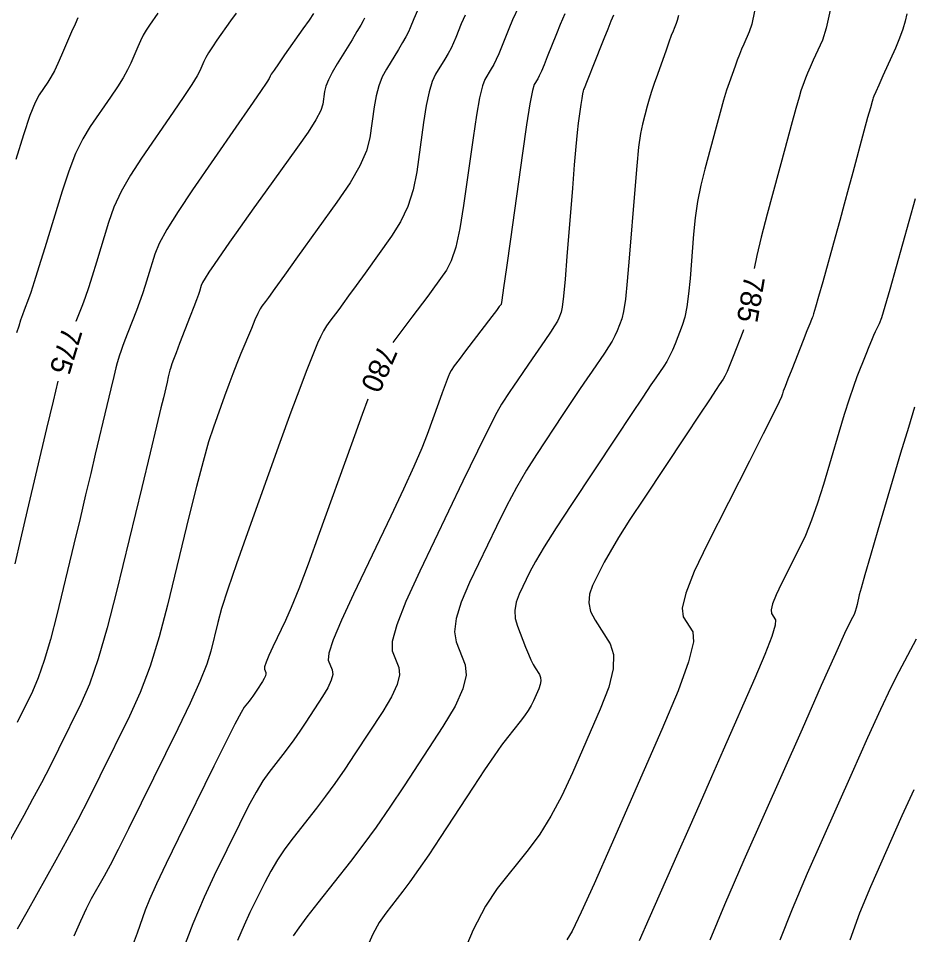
# Model space of a CAD drawing. Extents: x 2082232 to 2083549, y 592624 to 593832.
# Drawn here: x 2083086.15 to 2083116.24, y 593719.85 to 593750.68 of the extents above; entities that cross this region are included whole.
import ezdxf

# ---------------------------------------------------------------- set-up
doc = ezdxf.new("R2010")
doc.units = 0
doc.layers.add('DT_X_Contour_Major', color=7, linetype='Continuous')
doc.layers.add('DT_X_Contour_Minor', color=7, linetype='Continuous')

msp = doc.modelspace()

# ---------------------------------------------------------------- linework, layer by layer
at = {"layer": 'DT_X_Contour_Major'}
for points in [[(2083093.478, 593750.859), (2083093.29, 593750.593), (2083092.837, 593749.946), (2083092.683, 593749.719), (2083092.558, 593749.524), (2083092.463, 593749.36), (2083092.399, 593749.228), (2083092.266, 593748.917), (2083092.173, 593748.742), (2083091.992, 593748.451), (2083091.722, 593748.045), (2083091.365, 593747.522), (2083090.296, 593745.974), (2083089.926, 593745.403), (2083089.618, 593744.852), (2083089.372, 593744.321), (2083089.188, 593743.809), (2083088.781, 593742.471), (2083088.637, 593742.006), (2083088.511, 593741.613), (2083088.403, 593741.292), (2083088.313, 593741.045), (2083088.095, 593740.481), (2083088.094, 593740.477)], [(2083102.988, 593751.074), (2083102.785, 593750.632), (2083102.656, 593750.329), (2083102.411, 593749.706), (2083102.321, 593749.485), (2083102.233, 593749.29), (2083102.148, 593749.121), (2083102.066, 593748.977), (2083101.851, 593748.627), (2083101.766, 593748.406), (2083101.671, 593748.004), (2083101.566, 593747.421), (2083101.452, 593746.658), (2083101.134, 593744.382), (2083101.008, 593743.606), (2083100.87, 593742.983), (2083100.718, 593742.515), (2083100.554, 593742.201), (2083100.099, 593741.569), (2083099.927, 593741.332), (2083099.753, 593741.096), (2083099.576, 593740.859), (2083099.398, 593740.623), (2083098.918, 593739.994), (2083098.759, 593739.778)], [(2083113.484, 593751.06), (2083113.331, 593750.354), (2083113.204, 593749.95), (2083112.9, 593749.274), (2083112.795, 593749.038), (2083112.709, 593748.837), (2083112.641, 593748.67), (2083112.591, 593748.539), (2083112.483, 593748.235), (2083112.419, 593748.03), (2083112.308, 593747.644), (2083112.152, 593747.076), (2083111.949, 593746.327), (2083111.345, 593744.087), (2083111.145, 593743.32), (2083110.996, 593742.702), (2083110.905, 593742.262)], [(2083110.549, 593740.201), (2083110.523, 593740.129), (2083110.206, 593739.303), (2083110.095, 593739.022), (2083110.002, 593738.802), (2083109.927, 593738.641), (2083109.869, 593738.54), (2083109.737, 593738.35), (2083109.629, 593738.189), (2083109.403, 593737.849), (2083109.058, 593737.331), (2083108.596, 593736.634), (2083107.205, 593734.536), (2083106.73, 593733.812), (2083106.348, 593733.211), (2083106.06, 593732.733), (2083105.866, 593732.38), (2083105.472, 593731.602), (2083105.367, 593731.31), (2083105.345, 593731.017), (2083105.408, 593730.723), (2083105.556, 593730.428), (2083106.061, 593729.639), (2083106.182, 593729.28), (2083106.168, 593728.793), (2083106.019, 593728.179), (2083105.734, 593727.437), (2083104.794, 593725.29), (2083104.437, 593724.524), (2083104.07, 593723.837), (2083103.694, 593723.229), (2083103.309, 593722.701), (2083102.268, 593721.396), (2083101.871, 593720.803), (2083101.459, 593720.006), (2083101.033, 593719.002)], [(2083087.487, 593738.468), (2083087.326, 593737.804), (2083087.106, 593736.877), (2083086.456, 593734.117), (2083086.229, 593733.152), (2083086.033, 593732.326)], [(2083097.913, 593737.863), (2083097.726, 593737.35), (2083097.363, 593736.347), (2083096.279, 593733.341), (2083095.903, 593732.313), (2083095.589, 593731.484), (2083095.336, 593730.853), (2083095.146, 593730.421), (2083094.721, 593729.533), (2083094.583, 593729.237), (2083094.49, 593729.013), (2083094.44, 593728.861), (2083094.435, 593728.783), (2083094.479, 593728.67), (2083094.485, 593728.619), (2083094.469, 593728.552), (2083094.43, 593728.468), (2083094.37, 593728.367), (2083094.179, 593728.076), (2083094.109, 593727.971), (2083094.042, 593727.875), (2083093.978, 593727.786), (2083093.917, 593727.706), (2083093.757, 593727.502), (2083093.648, 593727.321), (2083093.441, 593726.93), (2083093.137, 593726.329), (2083092.735, 593725.518), (2083091.533, 593723.075), (2083091.125, 593722.238), (2083090.805, 593721.557), (2083090.572, 593721.034), (2083090.426, 593720.667), (2083090.153, 593719.898), (2083090.021, 593719.538)], [(2083116.278, 593724.723), (2083115.883, 593723.848), (2083114.827, 593721.463), (2083114.455, 593720.567), (2083114.132, 593719.667)]]:
    msp.add_lwpolyline(points, dxfattribs=at)
at = {"layer": 'DT_X_Contour_Minor'}
for points in [[(2083090.851, 593750.855), (2083090.563, 593750.445), (2083090.458, 593750.284), (2083090.358, 593750.111), (2083090.262, 593749.924), (2083090.172, 593749.725), (2083089.939, 593749.176), (2083089.831, 593748.949), (2083089.68, 593748.682), (2083089.488, 593748.374), (2083089.254, 593748.025), (2083088.574, 593747.041), (2083088.324, 593746.628), (2083088.082, 593746.129), (2083087.851, 593745.543), (2083087.628, 593744.87), (2083087.047, 593742.959), (2083086.85, 593742.315), (2083086.693, 593741.813), (2083086.576, 593741.454), (2083086.5, 593741.239), (2083086.352, 593740.855), (2083086.294, 593740.699), (2083086.233, 593740.521), (2083086.168, 593740.321), (2083086.098, 593740.098)], [(2083099.585, 593750.943), (2083099.457, 593750.663), (2083099.337, 593750.357), (2083099.278, 593750.226), (2083099.193, 593750.061), (2083099.081, 593749.864), (2083098.943, 593749.633), (2083098.537, 593748.975), (2083098.398, 593748.71), (2083098.282, 593748.408), (2083098.191, 593748.071), (2083098.124, 593747.698), (2083097.978, 593746.654), (2083097.868, 593746.225), (2083097.648, 593745.722), (2083097.317, 593745.144), (2083096.875, 593744.491), (2083095.55, 593742.651), (2083095.11, 593742.04), (2083094.782, 593741.586), (2083094.568, 593741.291), (2083094.467, 593741.153), (2083094.348, 593740.997), (2083094.292, 593740.906), (2083094.215, 593740.75), (2083094.116, 593740.53), (2083093.995, 593740.244), (2083093.644, 593739.397), (2083093.511, 593739.069), (2083093.375, 593738.723), (2083093.237, 593738.357), (2083093.096, 593737.972), (2083092.716, 593736.92), (2083092.558, 593736.436), (2083092.368, 593735.772), (2083092.147, 593734.928), (2083091.893, 593733.904), (2083091.176, 593730.935), (2083090.894, 593729.866), (2083090.586, 593728.886), (2083090.252, 593727.996), (2083089.892, 593727.195), (2083088.897, 593725.178), (2083088.525, 593724.434), (2083088.154, 593723.716), (2083087.785, 593723.023), (2083087.416, 593722.355), (2083086.436, 593720.608), (2083086.111, 593720.028)], [(2083096.088, 593750.84), (2083095.935, 593750.623), (2083095.73, 593750.33), (2083095.112, 593749.447), (2083094.907, 593749.154), (2083094.758, 593748.937), (2083094.664, 593748.796), (2083094.625, 593748.731), (2083094.594, 593748.658), (2083094.515, 593748.535), (2083094.303, 593748.221), (2083093.956, 593747.716), (2083093.476, 593747.019), (2083092.017, 593744.907), (2083091.527, 593744.178), (2083091.153, 593743.576), (2083090.893, 593743.099), (2083090.748, 593742.749), (2083090.515, 593741.983), (2083090.425, 593741.696), (2083090.33, 593741.412), (2083090.23, 593741.13), (2083090.125, 593740.851), (2083089.839, 593740.108), (2083089.741, 593739.851), (2083089.662, 593739.64), (2083089.603, 593739.474), (2083089.563, 593739.352), (2083089.483, 593739.088), (2083089.438, 593738.924), (2083089.365, 593738.631), (2083089.263, 593738.209), (2083089.132, 593737.657), (2083088.745, 593736.014), (2083088.591, 593735.363), (2083088.419, 593734.643), (2083088.23, 593733.852), (2083088.023, 593732.992), (2083087.446, 593730.606), (2083087.233, 593729.774), (2083087.025, 593729.068), (2083086.824, 593728.488), (2083086.628, 593728.035), (2083086.114, 593726.992)], [(2083104.54, 593750.829), (2083104.384, 593750.474), (2083104.255, 593750.161), (2083103.948, 593749.38), (2083103.842, 593749.115), (2083103.753, 593748.904), (2083103.682, 593748.749), (2083103.628, 593748.648), (2083103.509, 593748.453), (2083103.45, 593748.254), (2083103.365, 593747.802), (2083103.254, 593747.096), (2083103.116, 593746.138), (2083102.712, 593743.246), (2083102.578, 593742.296), (2083102.48, 593741.614), (2083102.419, 593741.201), (2083102.393, 593741.056), (2083102.373, 593741.028), (2083102.336, 593740.979), (2083102.238, 593740.85), (2083102.081, 593740.644), (2083101.203, 593739.493), (2083100.984, 593739.203), (2083100.822, 593738.982), (2083100.717, 593738.83), (2083100.669, 593738.747), (2083100.615, 593738.618), (2083100.58, 593738.526), (2083100.514, 593738.348), (2083100.417, 593738.084), (2083100.29, 593737.732), (2083099.911, 593736.68), (2083099.727, 593736.212), (2083099.462, 593735.597), (2083099.114, 593734.835), (2083098.684, 593733.925), (2083097.428, 593731.304), (2083097.022, 593730.428), (2083096.746, 593729.767), (2083096.6, 593729.32), (2083096.584, 593729.088), (2083096.715, 593728.755), (2083096.732, 593728.605), (2083096.684, 593728.406), (2083096.57, 593728.158), (2083096.392, 593727.861), (2083095.83, 593727.002), (2083095.623, 593726.692), (2083095.425, 593726.406), (2083095.235, 593726.145), (2083095.054, 593725.907), (2083094.581, 593725.307), (2083094.386, 593725.029), (2083094.156, 593724.645), (2083093.891, 593724.156), (2083093.59, 593723.562), (2083092.74, 593721.836), (2083092.404, 593721.107), (2083092.031, 593720.212), (2083091.621, 593719.154)], [(2083106.182, 593750.792), (2083106.092, 593750.583), (2083105.983, 593750.317), (2083105.855, 593749.994), (2083105.486, 593749.054), (2083105.363, 593748.744), (2083105.273, 593748.519), (2083105.216, 593748.377), (2083105.19, 593748.32), (2083105.166, 593748.28), (2083105.153, 593748.237), (2083105.135, 593748.14), (2083105.111, 593747.987), (2083105.081, 593747.78), (2083104.994, 593747.154), (2083104.957, 593746.841), (2083104.911, 593746.371), (2083104.856, 593745.745), (2083104.793, 593744.962), (2083104.612, 593742.665), (2083104.549, 593741.902), (2083104.496, 593741.335), (2083104.453, 593740.966), (2083104.419, 593740.792), (2083104.342, 593740.593), (2083104.291, 593740.49), (2083104.196, 593740.331), (2083104.055, 593740.115), (2083103.87, 593739.843), (2083103.317, 593739.043), (2083103.123, 593738.76), (2083102.954, 593738.512), (2083102.81, 593738.3), (2083102.691, 593738.123), (2083102.409, 593737.698), (2083102.249, 593737.417), (2083101.979, 593736.891), (2083101.599, 593736.121), (2083101.11, 593735.108), (2083099.659, 593732.079), (2083099.193, 593731.059), (2083098.883, 593730.272), (2083098.73, 593729.716), (2083098.734, 593729.393), (2083098.951, 593728.839), (2083098.979, 593728.591), (2083098.899, 593728.261), (2083098.71, 593727.848), (2083098.414, 593727.354), (2083097.48, 593725.927), (2083097.137, 593725.413), (2083096.807, 593724.938), (2083096.492, 593724.503), (2083096.191, 593724.109), (2083095.406, 593723.111), (2083095.125, 593722.737), (2083094.871, 593722.361), (2083094.645, 593721.984), (2083094.445, 593721.606), (2083093.948, 593720.597), (2083093.751, 593720.17), (2083093.533, 593719.647)], [(2083110.922, 593750.921), (2083110.826, 593750.479), (2083110.747, 593750.227), (2083110.559, 593749.808), (2083110.488, 593749.644), (2083110.415, 593749.467), (2083110.342, 593749.276), (2083110.268, 593749.072), (2083110.068, 593748.511), (2083109.984, 593748.26), (2083109.883, 593747.929), (2083109.765, 593747.516), (2083109.63, 593747.023), (2083109.247, 593745.601), (2083109.116, 593745.064), (2083109.009, 593744.521), (2083108.928, 593743.972), (2083108.872, 593743.418), (2083108.755, 593741.929), (2083108.705, 593741.412), (2083108.644, 593740.977), (2083108.572, 593740.623), (2083108.489, 593740.35), (2083108.251, 593739.733), (2083108.16, 593739.512), (2083108.067, 593739.312), (2083107.969, 593739.132), (2083107.869, 593738.974), (2083107.597, 593738.581), (2083107.438, 593738.345), (2083107.162, 593737.934), (2083106.772, 593737.347), (2083106.266, 593736.585), (2083104.762, 593734.317), (2083104.252, 593733.538), (2083103.849, 593732.901), (2083103.553, 593732.407), (2083103.366, 593732.056), (2083103.007, 593731.308), (2083102.903, 593731.031), (2083102.858, 593730.757), (2083102.872, 593730.489), (2083102.945, 593730.225), (2083103.219, 593729.527), (2083103.316, 593729.288), (2083103.402, 593729.092), (2083103.475, 593728.939), (2083103.537, 593728.831), (2083103.685, 593728.599), (2083103.725, 593728.504), (2083103.735, 593728.394), (2083103.715, 593728.267), (2083103.664, 593728.124), (2083103.488, 593727.721), (2083103.41, 593727.564), (2083103.308, 593727.394), (2083103.183, 593727.212), (2083103.035, 593727.017), (2083102.607, 593726.481), (2083102.415, 593726.225), (2083102.159, 593725.862), (2083101.84, 593725.391), (2083101.457, 593724.812), (2083100.351, 593723.123), (2083099.961, 593722.535), (2083099.621, 593722.036), (2083099.331, 593721.627), (2083099.09, 593721.308), (2083098.515, 593720.577), (2083098.299, 593720.261), (2083098.084, 593719.863), (2083097.868, 593719.383)], [(2083116.043, 593750.833), (2083115.993, 593750.588), (2083115.913, 593750.312), (2083115.802, 593750.007), (2083115.66, 593749.672), (2083115.241, 593748.74), (2083115.102, 593748.432), (2083115.002, 593748.207), (2083114.939, 593748.065), (2083114.914, 593748.006), (2083114.897, 593747.959), (2083114.874, 593747.879), (2083114.818, 593747.673), (2083114.728, 593747.341), (2083114.604, 593746.883), (2083114.23, 593745.494), (2083114.088, 593744.968), (2083113.941, 593744.43), (2083113.79, 593743.882), (2083113.635, 593743.322), (2083113.215, 593741.813), (2083113.076, 593741.316), (2083112.975, 593740.957), (2083112.911, 593740.734), (2083112.884, 593740.649), (2083112.862, 593740.605), (2083112.837, 593740.544), (2083112.778, 593740.397), (2083112.685, 593740.161), (2083112.558, 593739.839), (2083112.173, 593738.862), (2083112.046, 593738.536), (2083111.951, 593738.292), (2083111.89, 593738.13), (2083111.861, 593738.049), (2083111.83, 593737.942), (2083111.753, 593737.776), (2083111.548, 593737.36), (2083111.213, 593736.694), (2083110.75, 593735.777), (2083109.342, 593732.997), (2083108.895, 593732.062), (2083108.61, 593731.341), (2083108.487, 593730.833), (2083108.525, 593730.54), (2083108.844, 593730.042), (2083108.868, 593729.697), (2083108.703, 593729.033), (2083108.349, 593728.051), (2083107.805, 593726.75), (2083106.1, 593722.858), (2083105.528, 593721.564), (2083105.088, 593720.601), (2083104.782, 593719.97), (2083104.608, 593719.67)], [(2083097.799, 593750.683), (2083097.757, 593750.596), (2083097.673, 593750.447), (2083097.548, 593750.236), (2083097.381, 593749.962), (2083096.88, 593749.149), (2083096.713, 593748.862), (2083096.588, 593748.611), (2083096.503, 593748.396), (2083096.46, 593748.218), (2083096.4, 593747.79), (2083096.33, 593747.579), (2083096.164, 593747.267), (2083095.901, 593746.854), (2083095.543, 593746.34), (2083094.459, 593744.835), (2083094.079, 593744.306), (2083093.752, 593743.848), (2083093.479, 593743.461), (2083093.258, 593743.145), (2083092.741, 593742.395), (2083092.568, 593742.14), (2083092.438, 593741.938), (2083092.352, 593741.787), (2083092.308, 593741.688), (2083092.249, 593741.494), (2083092.213, 593741.387), (2083092.149, 593741.212), (2083092.057, 593740.969), (2083091.938, 593740.657), (2083091.582, 593739.734), (2083091.464, 593739.428), (2083091.377, 593739.199), (2083091.321, 593739.05), (2083091.295, 593738.979), (2083091.27, 593738.894), (2083091.255, 593738.842), (2083091.232, 593738.748), (2083091.199, 593738.613), (2083091.158, 593738.437), (2083091.034, 593737.911), (2083090.954, 593737.575), (2083090.806, 593736.959), (2083090.59, 593736.065), (2083090.306, 593734.891), (2083089.46, 593731.389), (2083089.147, 593730.168), (2083088.843, 593729.132), (2083088.547, 593728.281), (2083088.26, 593727.615), (2083087.506, 593726.085), (2083087.221, 593725.516), (2083086.93, 593724.955), (2083086.635, 593724.403), (2083086.335, 593723.86), (2083085.528, 593722.422)], [(2083088.157, 593750.698), (2083088.062, 593750.488), (2083087.946, 593750.222), (2083087.612, 593749.435), (2083087.488, 593749.156), (2083087.369, 593748.913), (2083087.254, 593748.703), (2083087.143, 593748.528), (2083086.852, 593748.108), (2083086.722, 593747.853), (2083086.547, 593747.406), (2083086.329, 593746.765), (2083086.068, 593745.93)], [(2083101.185, 593750.789), (2083101.056, 593750.496), (2083100.874, 593750.031), (2083100.8, 593749.855), (2083100.713, 593749.676), (2083100.615, 593749.492), (2083100.505, 593749.305), (2083100.194, 593748.801), (2083100.082, 593748.558), (2083099.977, 593748.206), (2083099.879, 593747.746), (2083099.788, 593747.178), (2083099.556, 593745.518), (2083099.438, 593744.915), (2083099.259, 593744.353), (2083099.017, 593743.829), (2083098.714, 593743.346), (2083097.824, 593742.11), (2083097.518, 593741.686), (2083097.268, 593741.341), (2083097.072, 593741.075), (2083096.932, 593740.888), (2083096.633, 593740.496), (2083096.523, 593740.338), (2083096.417, 593740.161), (2083096.316, 593739.963), (2083096.219, 593739.745), (2083095.968, 593739.137), (2083095.834, 593738.795), (2083095.62, 593738.226), (2083095.328, 593737.428), (2083094.957, 593736.403), (2083093.86, 593733.366), (2083093.49, 593732.323), (2083093.2, 593731.474), (2083092.99, 593730.819), (2083092.862, 593730.357), (2083092.627, 593729.383), (2083092.491, 593728.946), (2083092.263, 593728.366), (2083091.94, 593727.642), (2083091.524, 593726.775), (2083090.289, 593724.271), (2083089.864, 593723.413), (2083089.514, 593722.718), (2083089.239, 593722.186), (2083089.04, 593721.817), (2083088.609, 593721.05), (2083088.437, 593720.719), (2083088.241, 593720.3), (2083088.023, 593719.795)], [(2083108.359, 593750.774), (2083108.322, 593750.602), (2083108.291, 593750.505), (2083108.218, 593750.342), (2083108.18, 593750.25), (2083108.122, 593750.097), (2083108.044, 593749.882), (2083107.944, 593749.606), (2083107.653, 593748.787), (2083107.549, 593748.49), (2083107.458, 593748.213), (2083107.379, 593747.956), (2083107.312, 593747.719), (2083107.149, 593747.114), (2083107.087, 593746.807), (2083107.023, 593746.34), (2083106.958, 593745.713), (2083106.89, 593744.926), (2083106.708, 593742.613), (2083106.641, 593741.834), (2083106.576, 593741.235), (2083106.514, 593740.814), (2083106.454, 593740.571), (2083106.297, 593740.163), (2083106.226, 593740.001), (2083106.131, 593739.821), (2083106.012, 593739.624), (2083105.87, 593739.409), (2083105.457, 593738.812), (2083105.28, 593738.553), (2083105.058, 593738.223), (2083104.791, 593737.824), (2083104.478, 593737.354), (2083103.586, 593736.008), (2083103.25, 593735.477), (2083102.914, 593734.896), (2083102.576, 593734.264), (2083102.238, 593733.582), (2083101.333, 593731.694), (2083101.05, 593731.038), (2083100.881, 593730.487), (2083100.825, 593730.04), (2083100.883, 593729.698), (2083101.188, 593728.924), (2083101.226, 593728.577), (2083101.114, 593728.115), (2083100.851, 593727.539), (2083100.436, 593726.848), (2083099.13, 593724.853), (2083098.65, 593724.133), (2083098.19, 593723.469), (2083097.749, 593722.862), (2083097.328, 593722.311), (2083096.231, 593720.916), (2083095.864, 593720.445), (2083095.587, 593720.076), (2083095.399, 593719.812)], [(2083116.327, 593744.602), (2083115.691, 593742.318), (2083115.476, 593741.556), (2083115.309, 593740.983), (2083115.189, 593740.599), (2083115.116, 593740.403), (2083114.984, 593740.134), (2083114.927, 593740.01), (2083114.855, 593739.841), (2083114.767, 593739.627), (2083114.664, 593739.368), (2083114.369, 593738.618), (2083114.248, 593738.289), (2083114.106, 593737.868), (2083113.943, 593737.352), (2083113.759, 593736.743), (2083113.242, 593734.994), (2083113.044, 593734.366), (2083112.841, 593733.795), (2083112.632, 593733.279), (2083112.416, 593732.82), (2083111.833, 593731.669), (2083111.648, 593731.282), (2083111.53, 593730.983), (2083111.479, 593730.773), (2083111.495, 593730.652), (2083111.627, 593730.446), (2083111.621, 593730.265), (2083111.503, 593729.876), (2083111.273, 593729.28), (2083110.931, 593728.477), (2083109.872, 593726.057), (2083109.479, 593725.16), (2083109.093, 593724.282), (2083108.715, 593723.424), (2083108.345, 593722.587), (2083107.368, 593720.379), (2083107.043, 593719.635)], [(2083116.306, 593737.595), (2083116.097, 593736.916), (2083115.837, 593736.045), (2083115.073, 593733.463), (2083114.819, 593732.601), (2083114.63, 593731.95), (2083114.506, 593731.51), (2083114.447, 593731.281), (2083114.376, 593730.953), (2083114.346, 593730.833), (2083114.311, 593730.721), (2083114.269, 593730.616), (2083114.222, 593730.518), (2083114.088, 593730.267), (2083113.952, 593729.978), (2083113.646, 593729.298), (2083113.169, 593728.228), (2083112.522, 593726.767), (2083110.567, 593722.352), (2083109.915, 593720.852), (2083109.422, 593719.665)], [(2083116.363, 593729.794), (2083115.773, 593728.687), (2083115.509, 593728.165), (2083115.159, 593727.428), (2083114.724, 593726.475), (2083114.202, 593725.308), (2083112.697, 593721.908), (2083112.185, 593720.71), (2083111.777, 593719.666)]]:
    msp.add_lwpolyline(points, dxfattribs=at)

# ---------------------------------------------------------------- texts
at = {"layer": 'DT_X_Contour_Major'}
for s, rotation, p in [('785', 260.202, (2083110.587, 593742.057)), ('775', 253.185, (2083087.649, 593740.336)), ('780', 246.1703, (2083098.291, 593739.74))]:
    msp.add_text(s, height=0.7, rotation=rotation, dxfattribs=at).set_placement(p)

doc.saveas('drawing.dxf')
